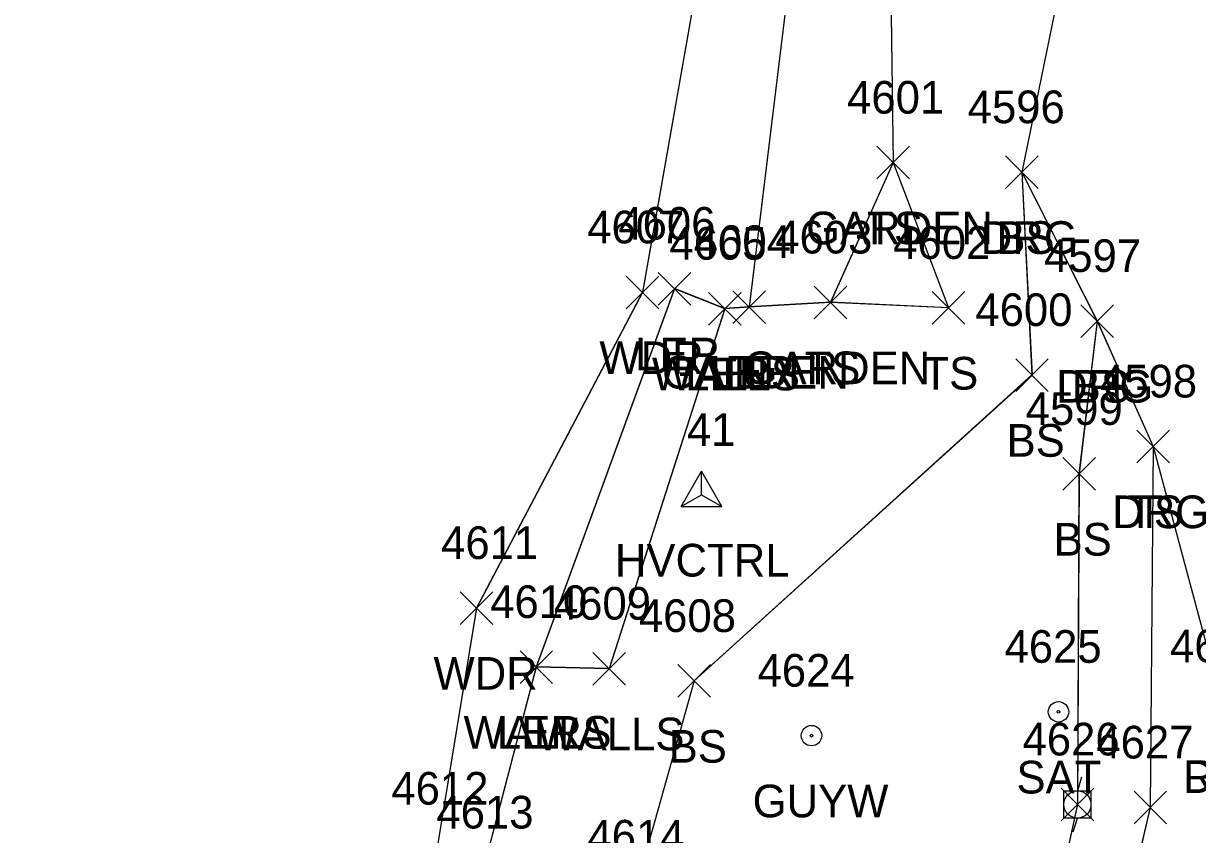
# Model space of a CAD drawing. Extents: x 1554668 to 1563881, y 831386 to 834374.
# Drawn here: x 1562356.1 to 1562428, y 833726.7 to 833776.4 of the extents above; entities that cross this region are included whole.
import ezdxf

# ---------------------------------------------------------------- set-up
doc = ezdxf.new("R2010")
doc.units = 0
for name, color, linetype in [('C_A', 7, 'Continuous'), ('C_I', 7, 'Continuous'), ('CPSM', 7, 'Continuous'), ('L_A', 7, 'Continuous'), ('L_I', 7, 'Continuous'), ('L_TIC', 7, 'Continuous'), ('LANT', 7, 'Continuous'), ('LAPB', 7, 'Continuous'), ('LARO', 7, 'Continuous'), ('LAWA', 7, 'Continuous'), ('LELB', 7, 'Continuous'), ('LWS', 7, 'Continuous'), ('P_A', 7, 'Continuous'), ('P_I', 7, 'Continuous'), ('R_A', 7, 'Continuous'), ('R_I', 7, 'Continuous'), ('R_TIC', 7, 'Continuous'), ('RDG', 7, 'Continuous'), ('U_A', 7, 'Continuous'), ('U_I', 7, 'Continuous'), ('UP', 7, 'Continuous'), ('UPGW', 7, 'Continuous')]:
    doc.layers.add(name, color=color, linetype=linetype)

msp = doc.modelspace()

# ---------------------------------------------------------------- linework, layer by layer
at = {"layer": 'CPSM'}
for p, q in [((1562396.404, 833746.783), (1562397.654, 833748.948)), ((1562398.904, 833746.783), (1562397.654, 833748.948)), ((1562397.654, 833747.504), (1562397.654, 833748.948)), ((1562396.404, 833746.783), (1562397.654, 833747.504)), ((1562397.654, 833747.504), (1562397.654, 833747.504)), ((1562397.654, 833747.504), (1562398.904, 833746.783)), ((1562396.404, 833746.783), (1562398.904, 833746.783))]:
    msp.add_line(p, q, dxfattribs=at)
at = {"layer": 'L_TIC'}
for points in [[(1562408.391, 833766.84), (1562410.391, 833768.84)], [(1562410.391, 833766.84), (1562408.391, 833768.84)], [(1562408.391, 833766.84), (1562410.391, 833768.84)], [(1562410.391, 833766.84), (1562408.391, 833768.84)], [(1562416.274, 833766.254), (1562418.274, 833768.254)], [(1562418.274, 833766.254), (1562416.274, 833768.254)], [(1562393.036, 833758.898), (1562395.036, 833760.898)], [(1562395.036, 833758.898), (1562393.036, 833760.898)], [(1562394.998, 833759.121), (1562396.998, 833761.121)], [(1562396.998, 833759.121), (1562394.998, 833761.121)], [(1562404.556, 833758.278), (1562406.556, 833760.278)], [(1562406.556, 833758.278), (1562404.556, 833760.278)], [(1562404.556, 833758.278), (1562406.556, 833760.278)], [(1562406.556, 833758.278), (1562404.556, 833760.278)], [(1562398.074, 833757.901), (1562400.074, 833759.901)], [(1562400.074, 833757.901), (1562398.074, 833759.901)], [(1562398.074, 833757.901), (1562400.074, 833759.901)], [(1562400.074, 833757.901), (1562398.074, 833759.901)], [(1562399.568, 833758.003), (1562401.568, 833760.003)], [(1562401.568, 833758.003), (1562399.568, 833760.003)], [(1562399.568, 833758.003), (1562401.568, 833760.003)], [(1562401.568, 833758.003), (1562399.568, 833760.003)], [(1562411.781, 833757.947), (1562413.781, 833759.947)], [(1562413.781, 833757.947), (1562411.781, 833759.947)], [(1562420.893, 833757.146), (1562422.893, 833759.146)], [(1562422.893, 833757.146), (1562420.893, 833759.146)], [(1562416.9, 833753.837), (1562418.9, 833755.837)], [(1562418.9, 833753.837), (1562416.9, 833755.837)], [(1562424.324, 833749.465), (1562426.324, 833751.465)], [(1562426.324, 833749.465), (1562424.324, 833751.465)], [(1562419.78, 833747.785), (1562421.78, 833749.785)], [(1562421.78, 833747.785), (1562419.78, 833749.785)], [(1562382.873, 833739.575), (1562384.873, 833741.575)], [(1562384.873, 833739.575), (1562382.873, 833741.575)], [(1562386.534, 833735.965), (1562388.534, 833737.965)], [(1562388.534, 833735.965), (1562386.534, 833737.965)], [(1562386.534, 833735.965), (1562388.534, 833737.965)], [(1562388.534, 833735.965), (1562386.534, 833737.965)], [(1562391.003, 833735.864), (1562393.003, 833737.864)], [(1562393.003, 833735.864), (1562391.003, 833737.864)], [(1562396.201, 833735.11), (1562398.201, 833737.11)], [(1562398.201, 833735.11), (1562396.201, 833737.11)], [(1562419.681, 833727.552), (1562421.681, 833729.552)], [(1562421.681, 833727.552), (1562419.681, 833729.552)], [(1562424.149, 833727.366), (1562426.149, 833729.366)], [(1562426.149, 833727.366), (1562424.149, 833729.366)]]:
    msp.add_lwpolyline(points, dxfattribs=at)
at = {"layer": 'LANT'}
for radius in [0.625, 0.0833]:
    msp.add_circle((1562419.523, 833734.224), radius, dxfattribs=at)
at = {"layer": 'LAPB'}
for points in [[(1562420.669, 833807.396), (1562419.316, 833804.986), (1562412.633, 833803.558), (1562409.177, 833784.435), (1562409.39, 833767.848), (1562405.557, 833759.29), (1562400.567, 833759.011)], [(1562420.669, 833807.396), (1562419.316, 833804.986), (1562412.633, 833803.558), (1562409.177, 833784.435), (1562409.39, 833767.848), (1562405.557, 833759.29), (1562400.567, 833759.011)], [(1562420.669, 833807.396), (1562419.316, 833804.986), (1562412.633, 833803.558), (1562409.177, 833784.435), (1562409.39, 833767.848), (1562405.557, 833759.29), (1562400.567, 833759.011)], [(1562420.671, 833807.389), (1562419.318, 833804.98), (1562412.633, 833803.545), (1562409.176, 833784.422), (1562409.391, 833767.84), (1562405.556, 833759.278), (1562400.568, 833759.003)]]:
    msp.add_lwpolyline(points, dxfattribs=at)
at = {"layer": 'LARO'}
for points in [[(1562419.963, 833860.015), (1562412.178, 833852.42), (1562411.639, 833841.014), (1562407.378, 833810.012), (1562403.673, 833784.437), (1562400.568, 833759.003), (1562399.074, 833758.901), (1562395.998, 833760.121), (1562387.534, 833736.965), (1562384.152, 833724.079), (1562381.399, 833714.569), (1562372.959, 833681.502), (1562364.479, 833661.333), (1562357.279, 833645.473), (1562345.403, 833619.618), (1562327.126, 833615.39), (1562315.305, 833599.808)], [(1562419.966, 833860.023), (1562412.181, 833852.429), (1562411.638, 833841.024), (1562407.377, 833810.024), (1562403.672, 833784.446), (1562400.567, 833759.011), (1562399.073, 833758.91), (1562395.997, 833760.128), (1562387.531, 833736.972), (1562384.152, 833724.088), (1562381.4, 833714.581), (1562372.955, 833681.511), (1562364.484, 833661.338), (1562357.283, 833645.478), (1562345.401, 833619.623), (1562327.128, 833615.397), (1562315.31, 833599.816)], [(1562419.966, 833860.023), (1562412.181, 833852.429), (1562411.638, 833841.024), (1562407.377, 833810.024), (1562403.672, 833784.446), (1562400.567, 833759.011), (1562399.073, 833758.91), (1562395.997, 833760.128), (1562387.531, 833736.972), (1562384.152, 833724.088), (1562381.4, 833714.581), (1562372.955, 833681.511), (1562364.484, 833661.338), (1562357.283, 833645.478), (1562345.401, 833619.623), (1562327.128, 833615.397), (1562315.31, 833599.816)], [(1562419.966, 833860.023), (1562412.181, 833852.429), (1562411.638, 833841.024), (1562407.377, 833810.024), (1562403.672, 833784.446), (1562400.567, 833759.011), (1562399.073, 833758.91), (1562395.997, 833760.128), (1562387.531, 833736.972), (1562384.152, 833724.088), (1562381.4, 833714.581), (1562372.955, 833681.511), (1562364.484, 833661.338), (1562357.283, 833645.478), (1562345.401, 833619.623), (1562327.128, 833615.397), (1562315.31, 833599.816)]]:
    msp.add_lwpolyline(points, dxfattribs=at)
at = {"layer": 'LAWA'}
for points in [[(1562398.461, 833785.078), (1562394.034, 833759.91), (1562383.876, 833740.585), (1562381.395, 833725.552), (1562376.032, 833717.135), (1562369.359, 833681.7), (1562360.051, 833662.081), (1562354.404, 833647.69), (1562341.532, 833623.084), (1562327.128, 833615.397), (1562309.811, 833601.771), (1562303.406, 833585.441), (1562295, 833566.926), (1562282.99, 833569.224), (1562258.462, 833574.404), (1562235.315, 833564.43), (1562206.356, 833591.956), (1562187.701, 833608.889), (1562169.976, 833631.763), (1562152.313, 833646.345)], [(1562398.461, 833785.078), (1562394.034, 833759.91), (1562383.876, 833740.585), (1562381.395, 833725.552), (1562376.032, 833717.135), (1562369.359, 833681.7), (1562360.051, 833662.081), (1562354.404, 833647.69), (1562341.532, 833623.084), (1562327.128, 833615.397), (1562309.811, 833601.771), (1562303.406, 833585.441), (1562295, 833566.926), (1562282.99, 833569.224), (1562258.462, 833574.404), (1562235.315, 833564.43), (1562206.356, 833591.956), (1562187.701, 833608.889), (1562169.976, 833631.763), (1562152.313, 833646.345)], [(1562398.461, 833785.078), (1562394.034, 833759.91), (1562383.876, 833740.585), (1562381.395, 833725.552), (1562376.032, 833717.135), (1562369.359, 833681.7), (1562360.051, 833662.081), (1562354.404, 833647.69), (1562341.532, 833623.084), (1562327.128, 833615.397), (1562309.811, 833601.771), (1562303.406, 833585.441), (1562295, 833566.926), (1562282.99, 833569.224), (1562258.462, 833574.404), (1562235.315, 833564.43), (1562206.356, 833591.956), (1562187.701, 833608.889), (1562169.976, 833631.763), (1562152.313, 833646.345)], [(1562398.463, 833785.065), (1562394.036, 833759.898), (1562383.873, 833740.575), (1562381.394, 833725.541), (1562376.031, 833717.123), (1562369.361, 833681.693), (1562360.052, 833662.075), (1562354.404, 833647.684), (1562341.531, 833623.078), (1562327.126, 833615.39), (1562309.814, 833601.766), (1562303.408, 833585.433), (1562295.003, 833566.918), (1562282.997, 833569.215), (1562258.461, 833574.396), (1562235.314, 833564.422), (1562206.36, 833591.955), (1562187.705, 833608.884), (1562169.979, 833631.76), (1562152.317, 833646.34)]]:
    msp.add_lwpolyline(points, dxfattribs=at)
at = {"layer": 'LELB'}
for points in [[(1562409.391, 833767.84), (1562412.781, 833758.947), (1562405.556, 833759.278)], [(1562409.39, 833767.848), (1562412.783, 833758.958), (1562405.557, 833759.29)], [(1562409.39, 833767.848), (1562412.783, 833758.958), (1562405.557, 833759.29)], [(1562409.39, 833767.848), (1562412.783, 833758.958), (1562405.557, 833759.29)], [(1562417.273, 833767.263), (1562417.897, 833754.845), (1562397.2, 833736.119), (1562393.405, 833722.62), (1562403.872, 833714.782), (1562413.654, 833709.859), (1562416.316, 833708.492)], [(1562417.273, 833767.263), (1562417.897, 833754.845), (1562397.2, 833736.119), (1562393.405, 833722.62), (1562403.872, 833714.782), (1562413.654, 833709.859), (1562416.316, 833708.492)], [(1562417.273, 833767.263), (1562417.897, 833754.845), (1562397.2, 833736.119), (1562393.405, 833722.62), (1562403.872, 833714.782), (1562413.654, 833709.859), (1562416.316, 833708.492)], [(1562417.274, 833767.254), (1562417.9, 833754.837), (1562397.201, 833736.11), (1562393.405, 833722.607), (1562403.872, 833714.778), (1562413.656, 833709.848), (1562416.315, 833708.488)], [(1562421.893, 833758.146), (1562420.78, 833748.785), (1562420.681, 833728.552), (1562416.315, 833708.488)], [(1562421.889, 833758.153), (1562420.777, 833748.794), (1562420.68, 833728.56), (1562416.316, 833708.492)], [(1562421.889, 833758.153), (1562420.777, 833748.794), (1562420.68, 833728.56), (1562416.316, 833708.492)], [(1562421.889, 833758.153), (1562420.777, 833748.794), (1562420.68, 833728.56), (1562416.316, 833708.492)], [(1562425.324, 833750.465), (1562425.149, 833728.366), (1562419.09, 833702.42)], [(1562425.326, 833750.474), (1562425.145, 833728.377), (1562419.092, 833702.424)], [(1562425.326, 833750.474), (1562425.145, 833728.377), (1562419.092, 833702.424)], [(1562425.326, 833750.474), (1562425.145, 833728.377), (1562419.092, 833702.424)]]:
    msp.add_lwpolyline(points, dxfattribs=at)
at = {"layer": 'LWS'}
for points in [[(1562399.073, 833758.91), (1562392.004, 833736.876), (1562387.531, 833736.972)], [(1562399.073, 833758.91), (1562392.004, 833736.876), (1562387.531, 833736.972)], [(1562399.073, 833758.91), (1562392.004, 833736.876), (1562387.531, 833736.972)], [(1562399.074, 833758.901), (1562392.003, 833736.864), (1562387.534, 833736.965)]]:
    msp.add_lwpolyline(points, dxfattribs=at)
at = {"layer": 'R_TIC'}
for points in [[(1562416.274, 833766.254), (1562418.274, 833768.254)], [(1562418.274, 833766.254), (1562416.274, 833768.254)], [(1562420.893, 833757.146), (1562422.893, 833759.146)], [(1562422.893, 833757.146), (1562420.893, 833759.146)], [(1562424.324, 833749.465), (1562426.324, 833751.465)], [(1562426.324, 833749.465), (1562424.324, 833751.465)]]:
    msp.add_lwpolyline(points, dxfattribs=at)
at = {"layer": 'RDG'}
for points in [[(1562446.514, 833813.563), (1562443.872, 833811.177), (1562440.454, 833805.407), (1562432.393, 833800.653), (1562424.083, 833800.435), (1562417.273, 833767.263), (1562421.889, 833758.153), (1562425.326, 833750.474), (1562429.669, 833734.264)], [(1562446.514, 833813.563), (1562443.872, 833811.177), (1562440.454, 833805.407), (1562432.393, 833800.653), (1562424.083, 833800.435), (1562417.273, 833767.263), (1562421.889, 833758.153), (1562425.326, 833750.474), (1562429.669, 833734.264)], [(1562446.514, 833813.563), (1562443.872, 833811.177), (1562440.454, 833805.407), (1562432.393, 833800.653), (1562424.083, 833800.435), (1562417.273, 833767.263), (1562421.889, 833758.153), (1562425.326, 833750.474), (1562429.669, 833734.264)], [(1562446.513, 833813.556), (1562443.872, 833811.172), (1562440.453, 833805.4), (1562432.393, 833800.647), (1562424.084, 833800.427), (1562417.274, 833767.254), (1562421.893, 833758.146), (1562425.324, 833750.465), (1562429.671, 833734.255)]]:
    msp.add_lwpolyline(points, dxfattribs=at)
at = {"layer": 'UP'}
for p, q in [((1562420.931, 833730.218), (1562420.681, 833729.385)), ((1562419.847, 833727.718), (1562419.847, 833729.385)), ((1562419.847, 833729.385), (1562421.514, 833729.385)), ((1562421.514, 833729.385), (1562421.514, 833727.718)), ((1562420.681, 833728.552), (1562420.681, 833728.552)), ((1562421.514, 833727.718), (1562419.847, 833727.718)), ((1562420.431, 833726.885), (1562420.681, 833727.718))]:
    msp.add_line(p, q, dxfattribs=at)
msp.add_circle((1562420.681, 833728.552), 0.833, dxfattribs=at)
at = {"layer": 'UPGW'}
for radius in [0.625, 0.0833]:
    msp.add_circle((1562404.392, 833732.764), radius, dxfattribs=at)

# ---------------------------------------------------------------- texts
at = {"layer": 'C_A'}
msp.add_text('HVCTRL', height=2, dxfattribs=at).set_placement((1562392.347, 833742.504))
at = {"layer": 'C_I'}
msp.add_text('41', height=2, dxfattribs=at).set_placement((1562396.757, 833750.504))
at = {"layer": 'L_A'}
for s, p in [('GARDEN', (1562404.06, 833762.84)), ('TS', (1562407.8, 833762.84)), ('BS', (1562415.715, 833762.254)), ('WDR', (1562391.399, 833754.898)), ('LER', (1562393.581, 833755.121)), ('WALLS', (1562394.617, 833753.901)), ('GARDEN', (1562395.237, 833754.003)), ('LER', (1562396.656, 833753.901)), ('LER', (1562398.151, 833754.003)), ('GARDEN', (1562400.226, 833754.278)), ('TS', (1562403.966, 833754.278)), ('TS', (1562411.191, 833753.947)), ('BS', (1562420.334, 833753.146)), ('BS', (1562416.341, 833749.837)), ('TS', (1562423.734, 833745.465)), ('BS', (1562419.221, 833743.785)), ('WDR', (1562381.235, 833735.575)), ('WALLS', (1562383.077, 833731.965)), ('LER', (1562385.117, 833731.965)), ('WALLS', (1562387.546, 833731.864)), ('BS', (1562395.642, 833731.11)), ('SAT', (1562416.948, 833729.224))]:
    msp.add_text(s, height=2, dxfattribs=at).set_placement(p)
at = {"layer": 'L_I'}
for s, p in [('4601', (1562406.572, 833770.84)), ('4601', (1562406.572, 833770.84)), ('4596', (1562413.959, 833770.254)), ('4607', (1562390.651, 833762.898)), ('4606', (1562392.557, 833763.121)), ('4605', (1562395.688, 833761.901)), ('4605', (1562395.688, 833761.901)), ('4604', (1562397.182, 833762.003)), ('4604', (1562397.182, 833762.003)), ('4603', (1562402.17, 833762.278)), ('4603', (1562402.17, 833762.278)), ('4602', (1562409.395, 833761.947)), ('4597', (1562418.634, 833761.146)), ('4600', (1562414.428, 833757.837)), ('4598', (1562422.064, 833753.465)), ('4599', (1562417.512, 833751.785)), ('4611', (1562381.7, 833743.575)), ('4610', (1562384.707, 833739.965)), ('4610', (1562384.707, 833739.965)), ('4609', (1562388.609, 833739.864)), ('4608', (1562393.815, 833739.11)), ('4625', (1562416.216, 833737.224)), ('4626', (1562417.319, 833731.552)), ('4627', (1562421.842, 833731.366)), ('4612', (1562378.654, 833728.541)), ('4613', (1562381.412, 833727.079)), ('4614', (1562390.665, 833725.607))]:
    msp.add_text(s, height=2, dxfattribs=at).set_placement(p)
at = {"layer": 'P_A'}
msp.add_text('RDP', height=2, dxfattribs=at).set_placement((1562427.159, 833729.255))
at = {"layer": 'P_I'}
msp.add_text('4629', height=2, dxfattribs=at).set_placement((1562426.356, 833737.255))
at = {"layer": 'R_A'}
for p in [(1562414.762, 833762.254), (1562419.382, 833753.146), (1562422.812, 833745.465), (1562427.159, 833729.255)]:
    msp.add_text('DRG', height=2, dxfattribs=at).set_placement(p)
at = {"layer": 'R_I'}
for s, p in [('4596', (1562413.959, 833770.254)), ('4597', (1562418.634, 833761.146)), ('4598', (1562422.064, 833753.465)), ('4629', (1562426.356, 833737.255))]:
    msp.add_text(s, height=2, dxfattribs=at).set_placement(p)
at = {"layer": 'U_A'}
msp.add_text('GUYW', height=2, dxfattribs=at).set_placement((1562400.785, 833727.764))
at = {"layer": 'U_I'}
for s, p in [('4624', (1562401.085, 833735.764)), ('4626', (1562417.319, 833731.552))]:
    msp.add_text(s, height=2, dxfattribs=at).set_placement(p)

doc.saveas('drawing.dxf')
